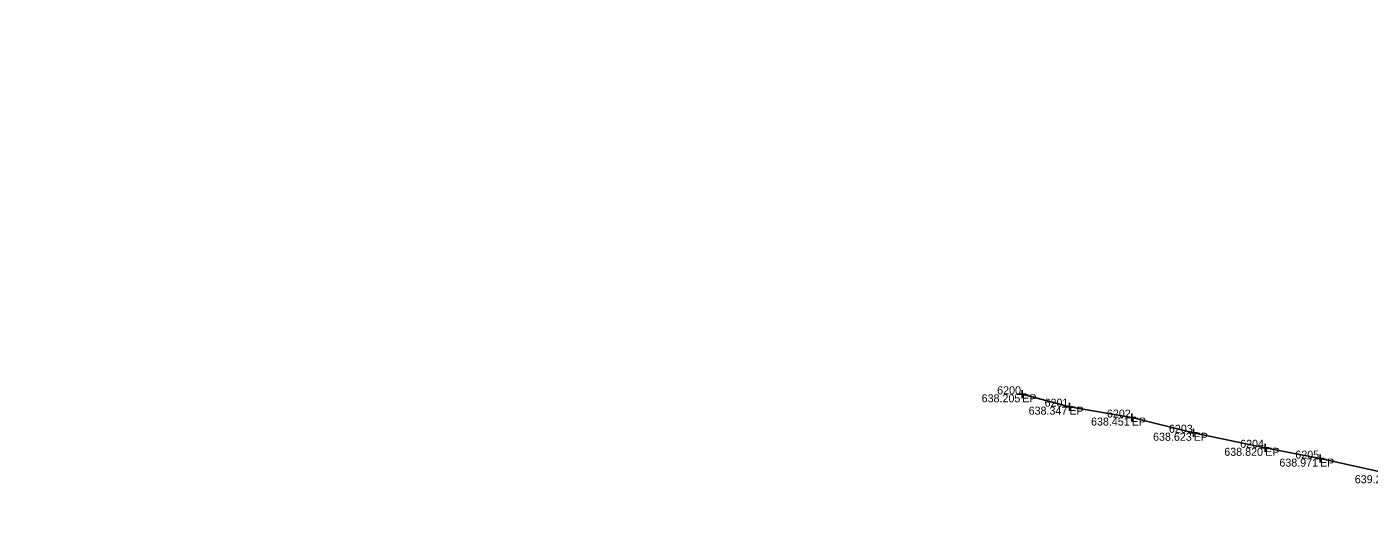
# Model space of a CAD drawing. Extents: x 2197382 to 2204062, y 634117 to 636522.
# Drawn here: x 2202463 to 2202630.7, y 635378.5 to 635438.8 of the extents above; entities that cross this region are included whole.
import ezdxf

# ---------------------------------------------------------------- set-up
doc = ezdxf.new("R2010")
doc.units = 0
for name, color, linetype in [('_CIVIL_CONSTRUCTION', 7, 'Continuous'), ('BR_X_SV_Deck_Top', 7, 'Continuous'), ('GE_P_Alignment_100_Distances', 7, 'Continuous'), ('SH_Border', 7, 'Continuous'), ('SH_Cut_Line', 7, 'Continuous'), ('SH_Data', 7, 'Continuous')]:
    doc.layers.add(name, color=color, linetype=linetype)

msp = doc.modelspace()

# ---------------------------------------------------------------- linework, layer by layer
at = {"layer": '_CIVIL_CONSTRUCTION'}
for p, q in [((2202586.83, 635392.9), (2202587.83, 635392.9)), ((2202587.33, 635393.4), (2202587.33, 635392.4)), ((2202587.33, 635392.9), (2202587.33, 635392.9)), ((2202592.72, 635391.35), (2202593.72, 635391.35)), ((2202593.22, 635391.85), (2202593.22, 635390.85)), ((2202593.22, 635391.35), (2202593.22, 635391.35)), ((2202600.5, 635389.99), (2202601.5, 635389.99)), ((2202601, 635390.49), (2202601, 635389.49)), ((2202601, 635389.99), (2202601, 635389.99)), ((2202608.24, 635388.09), (2202609.24, 635388.09)), ((2202608.74, 635388.59), (2202608.74, 635387.59)), ((2202608.74, 635388.09), (2202608.74, 635388.09)), ((2202617.19, 635386.21), (2202618.19, 635386.21)), ((2202617.69, 635386.71), (2202617.69, 635385.71)), ((2202617.69, 635386.21), (2202617.69, 635386.21)), ((2202624.03, 635384.86), (2202625.03, 635384.86)), ((2202624.53, 635385.36), (2202624.53, 635384.36)), ((2202624.53, 635384.86), (2202624.53, 635384.86))]:
    msp.add_line(p, q, dxfattribs=at)
at = {"layer": 'BR_X_SV_Deck_Top'}
for points in [[(2202430.05, 635233.59), (2202439.74, 635238.51), (2202466.34, 635247.69), (2202507.17, 635268.03), (2202543.72, 635286.4), (2202574.88, 635303.71), (2202604.91, 635320.16), (2202634.13, 635339.4), (2202663.02, 635358.59), (2202692.44, 635376.51), (2202729.25, 635404.45), (2202755.81, 635426.42), (2202769.74, 635438.84)], [(2202458.05, 635216.68), (2202477.12, 635219.98), (2202511.72, 635243.78), (2202554.96, 635262.3), (2202588.01, 635280.67), (2202608.34, 635292.39), (2202640.83, 635312.14), (2202668.15, 635329.95), (2202698.57, 635351.31), (2202722.13, 635368.65), (2202754.6, 635393.43), (2202777.49, 635412.29), (2202789.61, 635422.64)], [(2202895.36, 635391.81), (2202885.35, 635387.33), (2202865.19, 635377.21), (2202839.04, 635363.76), (2202813.1, 635349.72), (2202789.18, 635336.14), (2202762.39, 635320.29), (2202740.67, 635306.56), (2202716.63, 635290.83), (2202693.39, 635275.34), (2202664.57, 635254.79), (2202633.54, 635231.77), (2202595.89, 635201.64), (2202569.4, 635178.62), (2202555.17, 635165.67)]]:
    msp.add_open_spline(points, degree=3, dxfattribs=at)
at = {"layer": 'GE_P_Alignment_100_Distances'}
msp.add_lwpolyline([(2202587.33, 635392.9), (2202593.22, 635391.35), (2202601, 635389.99), (2202608.74, 635388.09), (2202617.69, 635386.21), (2202624.53, 635384.86), (2202633.95, 635382.78)], dxfattribs=at)
for points in [[(2202483.16, 635252.76), (2202495.4, 635258.23), (2202515.21, 635267.82), (2202539.51, 635280.18), (2202556.27, 635289.07), (2202570.79, 635297.09), (2202585.76, 635305.34), (2202607.83, 635319.01), (2202630.78, 635332.65), (2202656.43, 635348.81), (2202675.69, 635362.47), (2202698.98, 635379.18), (2202729.9, 635401.35), (2202753.67, 635420.87), (2202767.82, 635433.18)], [(2202457.67, 635223.28), (2202466.48, 635226.87), (2202500.46, 635242.35), (2202539.48, 635261.18), (2202573.06, 635279.52), (2202585.61, 635286.63), (2202599.84, 635294.84), (2202617.62, 635305.23), (2202642.29, 635320.4), (2202667.37, 635336.77), (2202691.72, 635353.63), (2202713.41, 635369.4), (2202739.64, 635388.97), (2202758.66, 635404.28), (2202770.06, 635413.81)], [(2202926.99, 635398.22), (2202911.05, 635391.27), (2202884.78, 635379.22), (2202850.25, 635362.17), (2202828.22, 635350.04), (2202808.09, 635339.2), (2202790.85, 635329.04), (2202764, 635313.32), (2202738.78, 635297.64), (2202713.05, 635280.58), (2202697.02, 635269.6), (2202684.53, 635260.86), (2202668.99, 635249.75), (2202642.65, 635230.81), (2202596.56, 635193.89), (2202560.68, 635163.16), (2202538.31, 635142.81)]]:
    msp.add_open_spline(points, degree=3, dxfattribs=at)

# ---------------------------------------------------------------- texts
at = {"layer": 'SH_Border'}
for p in [(2202587.33, 635391.9), (2202593.22, 635390.35), (2202601, 635388.99), (2202608.74, 635387.09), (2202617.69, 635385.21), (2202624.53, 635383.86)]:
    msp.add_text('EP', height=1, dxfattribs=at).set_placement(p)
at = {"layer": 'SH_Cut_Line'}
for s, p in [('6200', (2202584.2, 635392.9)), ('6201', (2202590.12, 635391.35)), ('6202', (2202597.91, 635389.99)), ('6203', (2202605.65, 635388.09)), ('6204', (2202614.55, 635386.21)), ('6205', (2202621.44, 635384.86))]:
    msp.add_text(s, height=1, dxfattribs=at).set_placement(p)
at = {"layer": 'SH_Data'}
for s, p in [('638.205', (2202582.26, 635391.9)), ('638.347', (2202588.13, 635390.35)), ('638.451', (2202595.92, 635388.99)), ('638.623', (2202603.67, 635387.09)), ('638.820', (2202612.57, 635385.21)), ('638.971', (2202619.45, 635383.86)), ('639.211', (2202628.87, 635381.78))]:
    msp.add_text(s, height=1, dxfattribs=at).set_placement(p)

doc.saveas('drawing.dxf')
